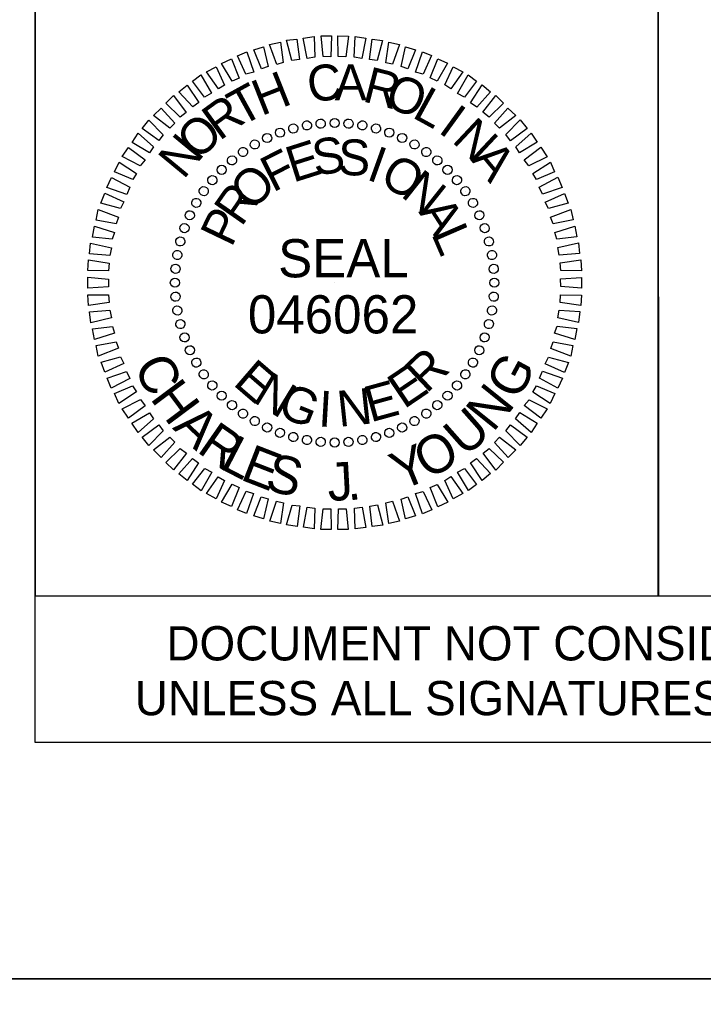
# Model space of a CAD drawing. Extents: x 1640342 to 1730599, y 538663 to 843747.
# Drawn here: x 1730133.49 to 1730155.44, y 539559.08 to 539590.64 of the extents above; entities that cross this region are included whole.
import ezdxf

# ---------------------------------------------------------------- set-up
doc = ezdxf.new("R2010")
doc.units = 0
for name, color, linetype in [('Default', 7, 'Continuous'), ('Old_Level_2', 7, 'Continuous'), ('Sheet Clip Boundary CELL', 7, 'Continuous'), ('Sheet Layout Plan Border', 7, 'Continuous'), ('Sheet Plan CELL', 7, 'Continuous'), ('Sheet Plan Layout CELL', 7, 'Continuous'), ('Sheet Sticker Exception Certification CELL', 7, 'Continuous')]:
    doc.layers.add(name, color=color, linetype=linetype)

msp = doc.modelspace()

# ---------------------------------------------------------------- linework, layer by layer
at = {"layer": 'Old_Level_2'}
for p, q in [((1730143.153, 539587.303), (1730143.153, 539587.303)), ((1730143.603, 539587.321), (1730143.603, 539587.321)), ((1730141.839, 539587.014), (1730141.839, 539587.014)), ((1730142.266, 539587.144), (1730142.266, 539587.144)), ((1730142.715, 539587.234), (1730142.715, 539587.234)), ((1730144.053, 539587.298), (1730144.053, 539587.298)), ((1730144.494, 539587.234), (1730144.494, 539587.234)), ((1730144.925, 539587.15), (1730144.925, 539587.15)), ((1730145.357, 539587.014), (1730145.357, 539587.014)), ((1730141.433, 539586.843), (1730141.433, 539586.843)), ((1730145.769, 539586.837), (1730145.769, 539586.837)), ((1730140.654, 539586.39), (1730140.654, 539586.39)), ((1730141.038, 539586.632), (1730141.038, 539586.632)), ((1730146.171, 539586.64), (1730146.171, 539586.64)), ((1730146.543, 539586.391), (1730146.543, 539586.391)), ((1730140.3, 539586.128), (1730140.3, 539586.128)), ((1730146.906, 539586.121), (1730146.906, 539586.121)), ((1730139.968, 539585.816), (1730139.968, 539585.816)), ((1730147.228, 539585.82), (1730147.228, 539585.82)), ((1730139.667, 539585.493), (1730139.667, 539585.493)), ((1730147.541, 539585.488), (1730147.541, 539585.488)), ((1730139.398, 539585.131), (1730139.398, 539585.131)), ((1730147.803, 539585.134), (1730147.803, 539585.134)), ((1730139.148, 539584.758), (1730139.148, 539584.758)), ((1730148.045, 539584.75), (1730148.045, 539584.75)), ((1730138.951, 539584.356), (1730138.951, 539584.356)), ((1730148.256, 539584.355), (1730148.256, 539584.355)), ((1730138.774, 539583.944), (1730138.774, 539583.944)), ((1730148.427, 539583.949), (1730148.427, 539583.949)), ((1730148.557, 539583.522), (1730148.557, 539583.522)), ((1730138.638, 539583.512), (1730138.638, 539583.512)), ((1730138.554, 539583.081), (1730138.554, 539583.081)), ((1730148.646, 539583.073), (1730148.646, 539583.073)), ((1730138.49, 539582.64), (1730138.49, 539582.64)), ((1730148.715, 539582.635), (1730148.715, 539582.635)), ((1730138.467, 539582.19), (1730138.467, 539582.19)), ((1730143.6, 539582.188), (1730143.6, 539582.188)), ((1730148.733, 539582.185), (1730148.733, 539582.185)), ((1730138.485, 539581.741), (1730138.485, 539581.741)), ((1730148.711, 539581.735), (1730148.711, 539581.735)), ((1730138.554, 539581.302), (1730138.554, 539581.302)), ((1730148.647, 539581.294), (1730148.647, 539581.294)), ((1730138.644, 539580.854), (1730138.644, 539580.854)), ((1730148.562, 539580.863), (1730148.562, 539580.863)), ((1730138.774, 539580.427), (1730138.774, 539580.427)), ((1730148.427, 539580.431), (1730148.427, 539580.431)), ((1730138.945, 539580.021), (1730138.945, 539580.021)), ((1730148.25, 539580.019), (1730148.25, 539580.019)), ((1730139.156, 539579.625), (1730139.156, 539579.625)), ((1730148.052, 539579.617), (1730148.052, 539579.617)), ((1730139.398, 539579.241), (1730139.398, 539579.241)), ((1730147.803, 539579.245), (1730147.803, 539579.245)), ((1730139.66, 539578.888), (1730139.66, 539578.888)), ((1730147.533, 539578.882), (1730147.533, 539578.882)), ((1730139.972, 539578.556), (1730139.972, 539578.556)), ((1730147.232, 539578.56), (1730147.232, 539578.56)), ((1730140.295, 539578.255), (1730140.295, 539578.255)), ((1730146.9, 539578.247), (1730146.9, 539578.247)), ((1730140.657, 539577.985), (1730140.657, 539577.985)), ((1730146.547, 539577.985), (1730146.547, 539577.985)), ((1730141.03, 539577.736), (1730141.03, 539577.736)), ((1730141.432, 539577.538), (1730141.432, 539577.538)), ((1730145.768, 539577.532), (1730145.768, 539577.532)), ((1730146.163, 539577.744), (1730146.163, 539577.744)), ((1730141.844, 539577.361), (1730141.844, 539577.361)), ((1730142.276, 539577.226), (1730142.276, 539577.226)), ((1730144.934, 539577.231), (1730144.934, 539577.231)), ((1730145.362, 539577.361), (1730145.362, 539577.361)), ((1730142.707, 539577.141), (1730142.707, 539577.141)), ((1730143.148, 539577.077), (1730143.148, 539577.077)), ((1730143.598, 539577.055), (1730143.598, 539577.055)), ((1730144.048, 539577.073), (1730144.048, 539577.073)), ((1730144.486, 539577.142), (1730144.486, 539577.142))]:
    msp.add_line(p, q, dxfattribs=at)
for points in [[(1730141.74, 539589.2), (1730141.514, 539589.841), (1730141.86, 539589.918), (1730141.953, 539589.255)], [(1730142.228, 539589.321), (1730142.053, 539589.973), (1730142.39, 539590.009), (1730142.473, 539589.356)], [(1730142.718, 539589.391), (1730142.594, 539590.044), (1730142.941, 539590.091), (1730142.963, 539589.426)], [(1730143.228, 539589.451), (1730143.165, 539590.115), (1730143.503, 539590.111), (1730143.474, 539589.445)], [(1730143.719, 539589.45), (1730143.707, 539590.114), (1730144.045, 539590.11), (1730143.965, 539589.444)], [(1730144.231, 539589.428), (1730144.26, 539590.093), (1730144.598, 539590.038), (1730144.477, 539589.391)], [(1730144.723, 539589.355), (1730144.803, 539590.011), (1730145.142, 539589.965), (1730144.969, 539589.328)], [(1730145.246, 539589.251), (1730145.337, 539589.918), (1730145.686, 539589.842), (1730145.462, 539589.204)], [(1730140.753, 539588.887), (1730140.477, 539589.475), (1730140.782, 539589.603), (1730141.008, 539588.952)], [(1730141.251, 539589.059), (1730141.005, 539589.668), (1730141.321, 539589.766), (1730141.465, 539589.134)], [(1730145.739, 539589.127), (1730145.881, 539589.764), (1730146.2, 539589.667), (1730145.955, 539589.059)], [(1730146.202, 539588.951), (1730146.426, 539589.599), (1730146.714, 539589.482), (1730146.439, 539588.884)], [(1730140.307, 539588.664), (1730139.97, 539589.231), (1730140.285, 539589.38), (1730140.531, 539588.76)], [(1730146.666, 539588.765), (1730146.911, 539589.373), (1730147.23, 539589.235), (1730146.892, 539588.656)], [(1730139.872, 539588.411), (1730139.484, 539588.957), (1730139.798, 539589.126), (1730140.064, 539588.537)], [(1730147.14, 539588.538), (1730147.406, 539589.126), (1730147.715, 539588.957), (1730147.336, 539588.419)], [(1730139.427, 539588.148), (1730139.039, 539588.663), (1730139.302, 539588.861), (1730139.649, 539588.274)], [(1730147.543, 539588.269), (1730147.891, 539588.868), (1730148.16, 539588.658), (1730147.77, 539588.15)], [(1730139.044, 539587.834), (1730138.595, 539588.317), (1730138.868, 539588.537), (1730139.235, 539587.971)], [(1730147.968, 539587.97), (1730148.336, 539588.538), (1730148.606, 539588.318), (1730148.165, 539587.83)], [(1730138.64, 539587.51), (1730138.183, 539587.952), (1730138.424, 539588.202), (1730138.832, 539587.657)], [(1730148.362, 539587.66), (1730148.772, 539588.198), (1730149.021, 539587.957), (1730148.559, 539587.51)], [(1730138.309, 539587.147), (1730137.78, 539587.557), (1730138.032, 539587.796), (1730138.47, 539587.313)], [(1730148.736, 539587.308), (1730149.167, 539587.796), (1730149.417, 539587.555), (1730148.892, 539587.147)], [(1730137.958, 539586.752), (1730137.42, 539587.141), (1730137.64, 539587.411), (1730138.098, 539586.938)], [(1730149.1, 539586.946), (1730149.562, 539587.415), (1730149.782, 539587.142), (1730149.247, 539586.745)], [(1730137.658, 539586.358), (1730137.1, 539586.696), (1730137.289, 539586.996), (1730137.788, 539586.555)], [(1730149.414, 539586.553), (1730149.907, 539586.991), (1730150.107, 539586.698), (1730149.54, 539586.361)], [(1730137.359, 539585.944), (1730136.781, 539586.241), (1730136.98, 539586.53), (1730137.519, 539586.131)], [(1730149.687, 539586.139), (1730150.222, 539586.537), (1730150.422, 539586.233), (1730149.834, 539585.937)], [(1730137.121, 539585.5), (1730136.534, 539585.745), (1730136.682, 539586.065), (1730137.24, 539585.696)], [(1730149.961, 539585.694), (1730150.527, 539586.061), (1730150.665, 539585.747), (1730150.087, 539585.501)], [(1730136.925, 539585.026), (1730136.287, 539585.25), (1730136.435, 539585.57), (1730137.023, 539585.253)], [(1730150.173, 539585.258), (1730150.77, 539585.575), (1730150.909, 539585.25), (1730150.279, 539585.034)], [(1730136.728, 539584.573), (1730136.091, 539584.746), (1730136.219, 539585.065), (1730136.837, 539584.79)], [(1730150.365, 539584.78), (1730150.984, 539585.057), (1730151.102, 539584.742), (1730150.471, 539584.567)], [(1730136.583, 539584.08), (1730135.947, 539584.201), (1730136.013, 539584.54), (1730136.662, 539584.296)], [(1730150.537, 539584.293), (1730151.187, 539584.539), (1730151.255, 539584.203), (1730150.613, 539584.079)], [(1730136.459, 539583.587), (1730135.824, 539583.657), (1730135.889, 539584.006), (1730136.537, 539583.803)], [(1730150.668, 539583.804), (1730151.309, 539584.009), (1730151.376, 539583.663), (1730150.734, 539583.59)], [(1730136.386, 539583.064), (1730135.731, 539583.114), (1730135.766, 539583.462), (1730136.433, 539583.31)], [(1730150.769, 539583.315), (1730151.431, 539583.47), (1730151.468, 539583.123), (1730150.814, 539583.07)], [(1730136.344, 539582.572), (1730135.679, 539582.581), (1730135.694, 539582.919), (1730136.36, 539582.818)], [(1730150.839, 539582.825), (1730151.502, 539582.919), (1730151.528, 539582.572), (1730150.864, 539582.58)], [(1730136.343, 539582.061), (1730135.679, 539582.019), (1730135.673, 539582.366), (1730136.338, 539582.306)], [(1730150.858, 539582.314), (1730151.522, 539582.357), (1730151.528, 539582.009), (1730150.862, 539582.069)], [(1730136.362, 539581.55), (1730135.699, 539581.457), (1730135.672, 539581.804), (1730136.337, 539581.795)], [(1730150.857, 539581.803), (1730151.522, 539581.794), (1730151.507, 539581.457), (1730150.841, 539581.557)], [(1730136.432, 539581.061), (1730135.77, 539580.906), (1730135.733, 539581.253), (1730136.387, 539581.305)], [(1730150.814, 539581.312), (1730151.47, 539581.262), (1730151.435, 539580.913), (1730150.767, 539581.065)], [(1730136.532, 539580.571), (1730135.892, 539580.366), (1730135.824, 539580.712), (1730136.467, 539580.785)], [(1730150.742, 539580.789), (1730151.377, 539580.718), (1730151.311, 539580.369), (1730150.664, 539580.573)], [(1730136.663, 539580.083), (1730136.013, 539579.836), (1730135.946, 539580.173), (1730136.588, 539580.296)], [(1730150.617, 539580.296), (1730151.253, 539580.174), (1730151.188, 539579.835), (1730150.539, 539580.08)], [(1730136.836, 539579.595), (1730136.217, 539579.318), (1730136.099, 539579.633), (1730136.73, 539579.808)], [(1730150.472, 539579.803), (1730151.109, 539579.63), (1730150.982, 539579.31), (1730150.364, 539579.586)], [(1730137.028, 539579.118), (1730136.43, 539578.801), (1730136.292, 539579.126), (1730136.922, 539579.341)], [(1730150.276, 539579.349), (1730150.914, 539579.125), (1730150.766, 539578.806), (1730150.178, 539579.122)], [(1730137.24, 539578.682), (1730136.674, 539578.314), (1730136.535, 539578.629), (1730137.114, 539578.874)], [(1730150.08, 539578.875), (1730150.667, 539578.63), (1730150.519, 539578.31), (1730149.96, 539578.679)], [(1730137.514, 539578.237), (1730136.979, 539577.839), (1730136.779, 539578.142), (1730137.367, 539578.439)], [(1730149.842, 539578.432), (1730150.42, 539578.135), (1730150.22, 539577.845), (1730149.682, 539578.245)], [(1730137.787, 539577.822), (1730137.293, 539577.384), (1730137.094, 539577.677), (1730137.661, 539578.014)], [(1730149.542, 539578.017), (1730150.101, 539577.679), (1730149.911, 539577.38), (1730149.413, 539577.821)], [(1730138.1, 539577.429), (1730137.638, 539576.961), (1730137.419, 539577.233), (1730137.954, 539577.631)], [(1730149.243, 539577.624), (1730149.781, 539577.234), (1730149.561, 539576.964), (1730149.103, 539577.437)], [(1730138.465, 539577.067), (1730138.033, 539576.579), (1730137.784, 539576.82), (1730138.308, 539577.228)], [(1730148.892, 539577.229), (1730149.42, 539576.819), (1730149.169, 539576.579), (1730148.731, 539577.062)], [(1730138.839, 539576.716), (1730138.429, 539576.177), (1730138.179, 539576.418), (1730138.642, 539576.866)], [(1730148.56, 539576.865), (1730149.018, 539576.423), (1730148.777, 539576.174), (1730148.369, 539576.719)], [(1730139.233, 539576.406), (1730138.864, 539575.837), (1730138.595, 539576.057), (1730139.036, 539576.546)], [(1730148.157, 539576.541), (1730148.605, 539576.058), (1730148.333, 539575.839), (1730147.965, 539576.405)], [(1730139.657, 539576.106), (1730139.31, 539575.507), (1730139.04, 539575.717), (1730139.43, 539576.225)], [(1730140.061, 539575.837), (1730139.795, 539575.25), (1730139.485, 539575.418), (1730139.864, 539575.957)], [(1730147.329, 539575.964), (1730147.717, 539575.419), (1730147.403, 539575.25), (1730147.137, 539575.838)], [(1730147.774, 539576.228), (1730148.161, 539575.713), (1730147.899, 539575.514), (1730147.551, 539576.101)], [(1730140.535, 539575.611), (1730140.29, 539575.003), (1730139.971, 539575.141), (1730140.308, 539575.719)], [(1730146.893, 539575.711), (1730147.231, 539575.145), (1730146.916, 539574.996), (1730146.67, 539575.615)], [(1730140.998, 539575.424), (1730140.775, 539574.776), (1730140.486, 539574.894), (1730140.762, 539575.492)], [(1730141.462, 539575.248), (1730141.319, 539574.612), (1730141.001, 539574.709), (1730141.246, 539575.316)], [(1730145.949, 539575.316), (1730146.195, 539574.707), (1730145.88, 539574.61), (1730145.736, 539575.241)], [(1730146.447, 539575.489), (1730146.724, 539574.901), (1730146.419, 539574.772), (1730146.193, 539575.423)], [(1730141.955, 539575.124), (1730141.864, 539574.458), (1730141.515, 539574.534), (1730141.739, 539575.171)], [(1730142.478, 539575.021), (1730142.397, 539574.365), (1730142.059, 539574.41), (1730142.232, 539575.047)], [(1730144.972, 539575.054), (1730145.147, 539574.403), (1730144.811, 539574.366), (1730144.728, 539575.019)], [(1730145.461, 539575.175), (1730145.687, 539574.535), (1730145.341, 539574.457), (1730145.247, 539575.12)], [(1730142.97, 539574.947), (1730142.941, 539574.282), (1730142.602, 539574.338), (1730142.724, 539574.984)], [(1730143.482, 539574.926), (1730143.493, 539574.261), (1730143.156, 539574.266), (1730143.236, 539574.932)], [(1730143.973, 539574.924), (1730144.035, 539574.261), (1730143.698, 539574.265), (1730143.727, 539574.93)], [(1730144.483, 539574.984), (1730144.607, 539574.332), (1730144.26, 539574.285), (1730144.238, 539574.949)]]:
    msp.add_lwpolyline(points, close=True, dxfattribs=at)
for centre, major_axis in [((1730142.273, 539587.141), (-0.038, 0.142)), ((1730142.71, 539587.238), (-0.026, 0.145)), ((1730143.153, 539587.296), (-0.013, 0.147)), ((1730143.6, 539587.316), (0, 0.147)), ((1730144.047, 539587.296), (0.013, 0.147)), ((1730144.491, 539587.238), (0.026, 0.145)), ((1730144.928, 539587.141), (0.038, 0.142)), ((1730141.433, 539586.835), (-0.062, 0.133)), ((1730141.846, 539587.007), (-0.05, 0.138)), ((1730145.354, 539587.007), (0.05, 0.138)), ((1730145.768, 539586.835), (0.062, 0.133)), ((1730141.036, 539586.629), (-0.074, 0.127)), ((1730146.164, 539586.629), (0.074, 0.127)), ((1730140.659, 539586.389), (-0.084, 0.121)), ((1730146.542, 539586.389), (0.084, 0.121)), ((1730140.304, 539586.116), (-0.095, 0.113)), ((1730146.897, 539586.116), (0.095, 0.113)), ((1730139.974, 539585.814), (-0.104, 0.104)), ((1730147.227, 539585.814), (0.104, 0.104)), ((1730139.672, 539585.484), (-0.113, 0.095)), ((1730147.529, 539585.484), (0.113, 0.095)), ((1730139.4, 539585.129), (-0.121, 0.084)), ((1730147.801, 539585.129), (0.121, 0.084)), ((1730139.159, 539584.752), (-0.127, 0.074)), ((1730148.042, 539584.752), (0.127, 0.074)), ((1730138.953, 539584.355), (-0.133, 0.062)), ((1730148.248, 539584.355), (0.133, 0.062)), ((1730138.781, 539583.942), (-0.138, 0.05)), ((1730148.419, 539583.942), (0.138, 0.05)), ((1730138.647, 539583.515), (-0.142, 0.038)), ((1730148.554, 539583.515), (0.142, 0.038)), ((1730138.55, 539583.078), (-0.145, 0.026)), ((1730148.651, 539583.078), (0.145, 0.026)), ((1730138.492, 539582.635), (-0.147, 0.013)), ((1730148.709, 539582.635), (0.147, 0.013)), ((1730138.472, 539582.188), (-0.147, 0)), ((1730148.729, 539582.188), (0.147, 0)), ((1730138.492, 539581.741), (-0.147, -0.013)), ((1730148.709, 539581.741), (0.147, -0.013)), ((1730138.55, 539581.297), (-0.145, -0.026)), ((1730148.651, 539581.297), (0.145, -0.026)), ((1730138.647, 539580.86), (-0.142, -0.038)), ((1730148.554, 539580.86), (0.142, -0.038)), ((1730138.781, 539580.434), (-0.138, -0.05)), ((1730148.419, 539580.434), (0.138, -0.05)), ((1730138.953, 539580.02), (-0.133, -0.062)), ((1730148.248, 539580.02), (0.133, -0.062)), ((1730139.159, 539579.624), (-0.127, -0.074)), ((1730148.042, 539579.624), (0.127, -0.074)), ((1730139.4, 539579.246), (-0.121, -0.084)), ((1730147.801, 539579.246), (0.121, -0.084)), ((1730139.672, 539578.891), (-0.113, -0.095)), ((1730147.529, 539578.891), (0.113, -0.095)), ((1730139.974, 539578.562), (-0.104, -0.104)), ((1730147.227, 539578.562), (0.104, -0.104)), ((1730140.304, 539578.259), (-0.095, -0.113)), ((1730140.659, 539577.987), (-0.084, -0.121)), ((1730146.542, 539577.987), (0.084, -0.121)), ((1730146.897, 539578.259), (0.095, -0.113)), ((1730141.036, 539577.747), (-0.074, -0.127)), ((1730146.164, 539577.747), (0.074, -0.127)), ((1730141.433, 539577.54), (-0.062, -0.133)), ((1730141.846, 539577.369), (-0.05, -0.138)), ((1730145.354, 539577.369), (0.05, -0.138)), ((1730145.768, 539577.54), (0.062, -0.133)), ((1730142.273, 539577.234), (-0.038, -0.142)), ((1730142.71, 539577.137), (-0.026, -0.145)), ((1730143.153, 539577.079), (-0.013, -0.147)), ((1730143.6, 539577.06), (0, -0.147)), ((1730144.047, 539577.079), (0.013, -0.147)), ((1730144.491, 539577.137), (0.026, -0.145)), ((1730144.928, 539577.234), (0.038, -0.142))]:
    msp.add_ellipse(centre, major_axis=major_axis, ratio=0.999708, dxfattribs=at)
at = {"layer": 'Sheet Clip Boundary CELL'}
msp.add_lwpolyline([(1729883.99, 539392.14), (1730163.993, 539392.14), (1730163.993, 539559.842), (1730126.14, 539559.842), (1730126.14, 539602.14), (1729883.99, 539602.14)], close=True, dxfattribs=at)
at = {"layer": 'Sheet Layout Plan Border'}
msp.add_lwpolyline([(1729883.99, 539392.14), (1730163.993, 539392.14), (1730163.993, 539559.842), (1730126.14, 539559.842), (1730126.14, 539602.14), (1729883.99, 539602.14)], close=True, dxfattribs=at)
at = {"layer": 'Sheet Plan CELL'}
msp.add_line((1730153.993, 539594.627), (1730153.995, 539572.135), dxfattribs=at)
for points in [[(1729873.99, 539392.14), (1729873.985, 539602.135), (1730133.983, 539602.142), (1730133.985, 539572.13), (1730173.993, 539572.127), (1730173.993, 539392.14)], [(1730133.983, 539594.627), (1730153.993, 539594.627), (1730153.993, 539572.125), (1730133.985, 539572.13)], [(1730153.993, 539594.627), (1730173.99, 539594.63), (1730173.993, 539572.127), (1730153.993, 539572.125)]]:
    msp.add_lwpolyline(points, close=True, dxfattribs=at)
at = {"layer": 'Sheet Plan Layout CELL'}
for points in [[(1729873.985, 539602.135), (1729873.99, 539392.14), (1730173.99, 539392.14), (1730173.99, 539559.842), (1730126.14, 539559.842), (1730126.14, 539602.14)], [(1730126.14, 539559.842), (1730173.995, 539559.842), (1730174, 539602.14), (1730126.14, 539602.14)]]:
    msp.add_lwpolyline(points, close=True, dxfattribs=at)
at = {"layer": 'Sheet Sticker Exception Certification CELL'}
for p, q in [((1730133.985, 539567.43), (1730133.985, 539572.13)), ((1730133.985, 539572.13), (1730173.993, 539572.13)), ((1730133.985, 539567.43), (1730133.985, 539572.13)), ((1730133.985, 539572.13), (1730173.993, 539572.13)), ((1730173.993, 539567.43), (1730133.985, 539567.43)), ((1730173.993, 539567.43), (1730133.985, 539567.43))]:
    msp.add_line(p, q, dxfattribs=at)

# ---------------------------------------------------------------- texts
at = {"layer": 'Default'}
for s, rotation, p in [('C', 297.1999, (1730137.125, 539579.503)), ('G', 61.7998, (1730149.488, 539578.375)), ('H', 306.6436, (1730137.652, 539578.477)), ('N', 51.2288, (1730148.689, 539577.36)), ('U', 41.4347, (1730147.794, 539576.565)), ('A', 316.4834, (1730138.374, 539577.514)), ('R', 325.1961, (1730139.141, 539576.776)), ('L', 332.5683, (1730139.872, 539576.249)), ('O', 30.0413, (1730146.602, 539575.848)), ('E', 338.7525, (1730140.534, 539575.881)), ('Y', 22.2426, (1730145.714, 539575.5)), ('S', 345.7591, (1730141.325, 539575.554)), ('J', 3.0321, (1730143.397, 539575.177)), ('.', 8.214, (1730144.031, 539575.187))]:
    msp.add_text(s, height=1.226, rotation=rotation, dxfattribs=at).set_placement(p)
at = {"layer": 'Old_Level_2'}
for s, rotation, p in [('C', 7.2199, (1730142.794, 539587.971)), ('A', 0.0203, (1730143.6, 539588.047)), ('H', 21.6195, (1730141.247, 539587.535)), ('R', 345.6211, (1730144.46, 539588.021)), ('T', 28.8198, (1730140.589, 539587.186)), ('O', 338.4212, (1730145.147, 539587.88)), ('L', 331.2209, (1730146.053, 539587.517)), ('R', 36.0205, (1730139.901, 539586.725)), ('I', 324.0201, (1730146.89, 539587.041)), ('O', 43.2217, (1730139.207, 539586.078)), ('N', 316.8189, (1730147.335, 539586.732)), ('N', 50.4235, (1730138.747, 539585.477)), ('E', 17.6111, (1730142.266, 539585.396)), ('S', 8.2556, (1730142.968, 539585.623)), ('S', 358.9004, (1730143.704, 539585.646)), ('F', 26.967, (1730141.617, 539585.078)), ('I', 340.1896, (1730144.585, 539585.518)), ('A', 309.6172, (1730147.949, 539586.139)), ('O', 330.8335, (1730144.997, 539585.382)), ('O', 45.6812, (1730140.953, 539584.463)), ('N', 321.4766, (1730145.689, 539584.985)), ('R', 55.0397, (1730140.604, 539583.956)), ('P', 64.3989, (1730140.288, 539583.296)), ('A', 302.7603, (1730146.281, 539584.464)), ('L', 293.4009, (1730146.692, 539583.765)), ('R', 43.4814, (1730146.546, 539578.609)), ('E', 319.2769, (1730140.303, 539578.93)), ('E', 34.1241, (1730145.829, 539578.116)), ('N', 328.634, (1730140.926, 539578.388)), ('G', 337.9902, (1730141.711, 539577.942)), ('N', 6.0564, (1730143.743, 539577.558)), ('E', 15.4118, (1730144.752, 539577.699)), ('I', 356.7012, (1730143.057, 539577.577))]:
    msp.add_text(s, height=1.153, rotation=rotation, dxfattribs=at).set_placement(p)
for s, height, p in [('SEAL', 1.2265, (1730141.787, 539582.361)), ('046062', 1.2268, (1730140.815, 539580.561))]:
    msp.add_text(s, height=height, dxfattribs=at).set_placement(p)
at = {"layer": 'Sheet Sticker Exception Certification CELL'}
for s, p in [('DOCUMENT NOT CONSIDERED FINAL', (1730138.199, 539570.061)), ('DOCUMENT NOT CONSIDERED FINAL', (1730138.199, 539570.061)), ('UNLESS ALL SIGNATURES COMPLETED', (1730137.185, 539568.301)), ('UNLESS ALL SIGNATURES COMPLETED', (1730137.185, 539568.301))]:
    msp.add_text(s, height=1.1, dxfattribs=at).set_placement(p)

doc.saveas('drawing.dxf')
